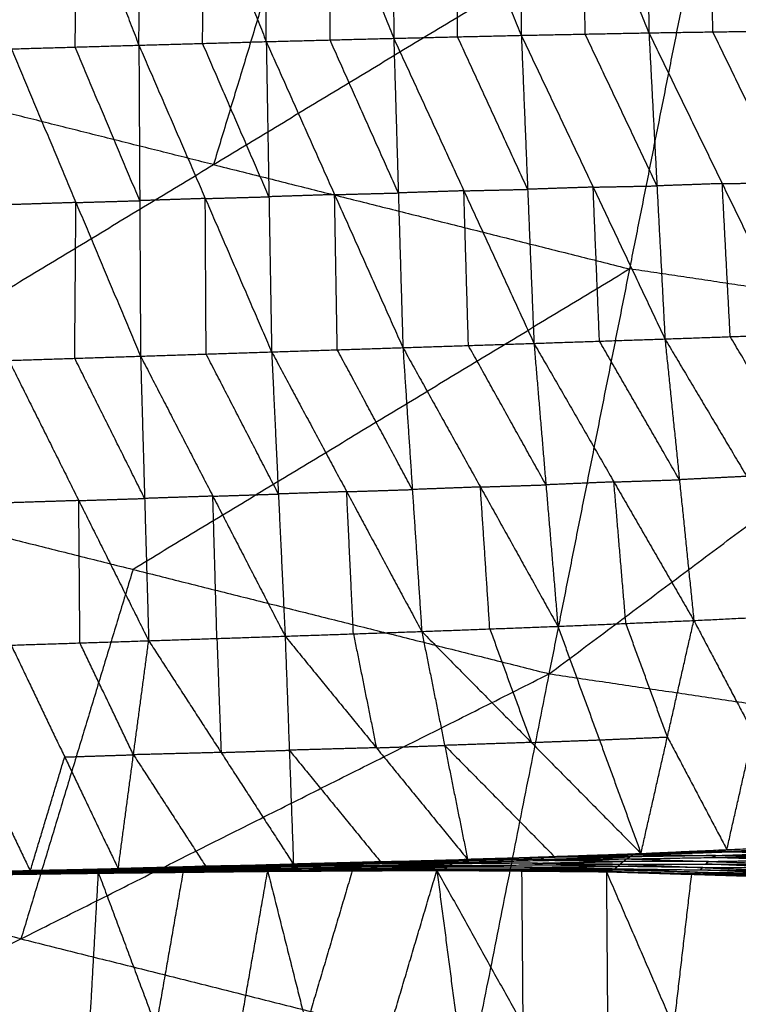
# Model space of a CAD drawing. Header units: millimetres. Extents: x -106 to 110, y -96 to 120.
# Tile 457 of 656: x -17.2 to -11.09, y -63.83 to -55.46. Entities that reach past the tile are written whole.
import ezdxf

# ---------------------------------------------------------------- set-up
doc = ezdxf.new("R2010")
doc.units = ezdxf.units.MM
doc.header["$MEASUREMENT"] = 0
doc.layers.add('Default', color=7, linetype='Continuous', true_color=0x000000)

msp = doc.modelspace()

# ---------------------------------------------------------------- linework, layer by layer
at = {"layer": 'Default'}
for points in [[(-12.9619, -52.9048, -2.3613), (-12.9486, -54.2495, -2.3904), (-12.9353, -55.5941, -2.4195)], [(-12.9619, -52.9048, -2.3613), (-12.4058, -54.2388, -2.3914), (-11.8497, -55.5729, -2.4214)], [(-11.8902, -52.8997, -2.3558), (-11.87, -54.2363, -2.3886), (-11.8497, -55.5729, -2.4214)], [(-11.8902, -52.8997, -2.3558), (-11.3263, -54.2283, -2.3823), (-10.7624, -55.5569, -2.4087)], [(-17.232, -52.9887, -2.2996), (-16.7103, -54.3333, -2.3273), (-16.1885, -55.6779, -2.3551)], [(-16.1885, -55.6779, -2.3551), (-16.1775, -54.3201, -2.3392), (-16.1665, -52.9624, -2.3234)], [(-16.1665, -52.9624, -2.3234), (-15.6358, -54.305, -2.3536), (-15.105, -55.6476, -2.3837)], [(-15.105, -55.6476, -2.3837), (-15.1022, -54.2931, -2.3633), (-15.0995, -52.9386, -2.3428)], [(-15.0995, -52.9386, -2.3428), (-14.5599, -54.279, -2.3744), (-14.0204, -55.6194, -2.406)], [(-14.0321, -52.9187, -2.3562), (-14.0263, -54.269, -2.3811), (-14.0204, -55.6194, -2.406)], [(-14.0321, -52.9187, -2.3562), (-13.4837, -54.2564, -2.3878), (-12.9353, -55.5941, -2.4195)], [(-14.5353, -53.3353, 4.1879), (-15.0446, -55.0144, 4.3099), (-15.554, -56.6935, 4.4319)], [(-19.7802, -59.2483, 4.6759), (-15.554, -56.6935, 4.4319), (-11.3278, -54.1387, 4.1879)], [(-12.697, -61.0226, 4.6759), (-12.0124, -57.5807, 4.4319), (-11.3278, -54.1387, 4.1879)], [(-12.3925, -55.5835, -2.4204), (-12.3992, -54.9112, -2.4059), (-12.4058, -54.2388, -2.3914)], [(-11.3061, -55.5649, -2.4151), (-11.3162, -54.8966, -2.3987), (-11.3263, -54.2283, -2.3823)], [(-15.6468, -55.6628, -2.3694), (-15.6413, -54.9839, -2.3615), (-15.6358, -54.305, -2.3536)], [(-14.5627, -55.6335, -2.3949), (-14.5613, -54.9562, -2.3846), (-14.5599, -54.279, -2.3744)], [(-13.4778, -55.6067, -2.4127), (-13.4808, -54.9316, -2.4003), (-13.4837, -54.2564, -2.3878)], [(-16.7311, -55.6938, -2.3385), (-16.7207, -55.0136, -2.3329), (-16.7103, -54.3333, -2.3273)], [(-12.697, -61.0226, 4.6759), (-8.7416, -58.0658, 4.4319), (-4.7861, -55.1091, 4.1879)], [(-12.9353, -55.5941, -2.4195), (-12.3925, -55.5835, -2.4204), (-11.8497, -55.5729, -2.4214)], [(-11.7815, -56.8743, -2.1538), (-12.087, -56.2289, -2.2871), (-12.3925, -55.5835, -2.4204)], [(-11.8497, -55.5729, -2.4214), (-11.3061, -55.5649, -2.4151), (-10.7624, -55.5569, -2.4087)], [(-11.8497, -55.5729, -2.4214), (-11.7815, -56.8743, -2.1538), (-11.7133, -58.1757, -1.8862)], [(-11.8497, -55.5729, -2.4214), (-11.2262, -56.8549, -2.1514), (-10.6027, -58.1369, -1.8815)], [(-10.6825, -56.8469, -2.1451), (-10.9943, -56.2059, -2.2801), (-11.3061, -55.5649, -2.4151)], [(-16.1885, -55.6779, -2.3551), (-15.6468, -55.6628, -2.3694), (-15.105, -55.6476, -2.3837)], [(-15.082, -56.9667, -2.1065), (-15.3644, -56.3147, -2.238), (-15.6468, -55.6628, -2.3694)], [(-15.105, -55.6476, -2.3837), (-14.5627, -55.6335, -2.3949), (-14.0204, -55.6194, -2.406)], [(-15.105, -55.6476, -2.3837), (-15.082, -56.9667, -2.1065), (-15.0591, -58.2858, -1.8292)], [(-15.105, -55.6476, -2.3837), (-14.5237, -56.9486, -2.1207), (-13.9425, -58.2496, -1.8576)], [(-13.9814, -56.9345, -2.1318), (-14.2721, -56.284, -2.2633), (-14.5627, -55.6335, -2.3949)], [(-14.0204, -55.6194, -2.406), (-13.4778, -55.6067, -2.4127), (-12.9353, -55.5941, -2.4195)], [(-14.0204, -55.6194, -2.406), (-13.9814, -56.9345, -2.1318), (-13.9425, -58.2496, -1.8576)], [(-14.0204, -55.6194, -2.406), (-13.424, -56.9162, -2.1417), (-12.8276, -58.2131, -1.8773)], [(-12.8814, -56.9036, -2.1484), (-13.1796, -56.2552, -2.2806), (-13.4778, -55.6067, -2.4127)], [(-12.9353, -55.5941, -2.4195), (-12.8814, -56.9036, -2.1484), (-12.8276, -58.2131, -1.8773)], [(-12.9353, -55.5941, -2.4195), (-12.3243, -56.8849, -2.1528), (-11.7133, -58.1757, -1.8862)], [(-17.2736, -55.7097, -2.322), (-16.7311, -55.6938, -2.3385), (-16.1885, -55.6779, -2.3551)], [(-17.2736, -55.7097, -2.322), (-16.7239, -57.0159, -2.0581), (-16.1742, -58.3221, -1.7942)], [(-16.1814, -57, -2.0746), (-16.4562, -56.3469, -2.2066), (-16.7311, -55.6938, -2.3385)], [(-16.1885, -55.6779, -2.3551), (-16.1814, -57, -2.0746), (-16.1742, -58.3221, -1.7942)], [(-16.1885, -55.6779, -2.3551), (-15.6238, -56.9818, -2.0922), (-15.0591, -58.2858, -1.8292)], [(-15.554, -56.6935, 4.4319), (-17.1578, -56.2918, 4.4319), (-18.7615, -55.8901, 4.4319)], [(-15.554, -56.6935, 4.4319), (-13.7832, -57.1371, 4.4319), (-12.0124, -57.5807, 4.4319)], [(-13.424, -56.9162, -2.1417), (-13.7027, -56.9254, -2.1367), (-13.9814, -56.9345, -2.1318)], [(-13.424, -56.9162, -2.1417), (-13.1527, -56.9099, -2.145), (-12.8814, -56.9036, -2.1484)], [(-13.385, -58.2314, -1.8675), (-13.4045, -57.5738, -2.0046), (-13.424, -56.9162, -2.1417)], [(-12.3243, -56.8849, -2.1528), (-12.6029, -56.8942, -2.1506), (-12.8814, -56.9036, -2.1484)], [(-12.3243, -56.8849, -2.1528), (-12.0529, -56.8796, -2.1533), (-11.7815, -56.8743, -2.1538)], [(-12.2705, -58.1944, -1.8818), (-12.2974, -57.5396, -2.0173), (-12.3243, -56.8849, -2.1528)], [(-11.2262, -56.8549, -2.1514), (-11.5039, -56.8646, -2.1526), (-11.7815, -56.8743, -2.1538)], [(-11.2262, -56.8549, -2.1514), (-10.9544, -56.8509, -2.1483), (-10.6825, -56.8469, -2.1451)], [(-11.158, -58.1563, -1.8838), (-11.1921, -57.5056, -2.0176), (-11.2262, -56.8549, -2.1514)], [(-16.7239, -57.0159, -2.0581), (-16.4526, -57.008, -2.0664), (-16.1814, -57, -2.0746)], [(-15.6238, -56.9818, -2.0922), (-15.9026, -56.9909, -2.0834), (-16.1814, -57, -2.0746)], [(-15.6238, -56.9818, -2.0922), (-15.3529, -56.9743, -2.0993), (-15.082, -56.9667, -2.1065)], [(-15.6166, -58.3039, -1.8117), (-15.6202, -57.6429, -1.9519), (-15.6238, -56.9818, -2.0922)], [(-14.5237, -56.9486, -2.1207), (-14.8029, -56.9576, -2.1136), (-15.082, -56.9667, -2.1065)], [(-14.5237, -56.9486, -2.1207), (-14.2526, -56.9415, -2.1262), (-13.9814, -56.9345, -2.1318)], [(-14.5008, -58.2677, -1.8434), (-14.5122, -57.6081, -1.9821), (-14.5237, -56.9486, -2.1207)], [(-16.7239, -57.0159, -2.0581), (-17.004, -57.025, -2.0481), (-17.284, -57.0341, -2.038)], [(-16.7343, -58.3403, -1.7741), (-16.7291, -57.6781, -1.9161), (-16.7239, -57.0159, -2.0581)], [(-12.0124, -57.5807, 4.4319), (-14.1255, -58.8581, 4.5539), (-16.2386, -60.1355, 4.6759)], [(-8.7416, -58.0658, 4.4319), (-10.377, -57.8232, 4.4319), (-12.0124, -57.5807, 4.4319)], [(-12.8276, -58.2131, -1.8773), (-12.2705, -58.1944, -1.8818), (-11.7133, -58.1757, -1.8862)], [(-11.7133, -58.1757, -1.8862), (-11.158, -58.1563, -1.8838), (-10.6027, -58.1369, -1.8815)], [(-11.7133, -58.1757, -1.8862), (-11.5905, -59.3727, -1.252), (-11.4677, -60.5697, -0.6177)], [(-11.7133, -58.1757, -1.8862), (-11.0177, -59.3443, -1.2572), (-10.322, -60.5129, -0.6283)], [(-10.4623, -59.3249, -1.2549), (-10.8102, -58.7406, -1.5694), (-11.158, -58.1563, -1.8838)], [(-15.0591, -58.2858, -1.8292), (-14.5008, -58.2677, -1.8434), (-13.9425, -58.2496, -1.8576)], [(-13.9425, -58.2496, -1.8576), (-13.385, -58.2314, -1.8675), (-12.8276, -58.2131, -1.8773)], [(-13.9425, -58.2496, -1.8576), (-13.8624, -59.4562, -1.2134), (-13.7824, -60.6628, -0.5692)], [(-13.9425, -58.2496, -1.8576), (-13.2833, -59.4344, -1.2276), (-12.6242, -60.6192, -0.5975)], [(-12.7259, -59.4161, -1.2374), (-13.0555, -58.8238, -1.5525), (-13.385, -58.2314, -1.8675)], [(-12.8276, -58.2131, -1.8773), (-12.7259, -59.4161, -1.2374), (-12.6242, -60.6192, -0.5975)], [(-12.8276, -58.2131, -1.8773), (-12.1476, -59.3914, -1.2475), (-11.4677, -60.5697, -0.6177)], [(-11.5905, -59.3727, -1.252), (-11.9305, -58.7835, -1.5669), (-12.2705, -58.1944, -1.8818)], [(-17.2945, -58.3585, -1.7541), (-16.7343, -58.3403, -1.7741), (-16.1742, -58.3221, -1.7942)], [(-16.1397, -59.5318, -1.1432), (-16.437, -58.9361, -1.4587), (-16.7343, -58.3403, -1.7741)], [(-16.1742, -58.3221, -1.7942), (-15.6166, -58.3039, -1.8117), (-15.0591, -58.2858, -1.8292)], [(-16.1742, -58.3221, -1.7942), (-16.1397, -59.5318, -1.1432), (-16.1051, -60.7415, -0.4922)], [(-16.1742, -58.3221, -1.7942), (-15.5593, -59.5125, -1.164), (-14.9444, -60.7029, -0.5337)], [(-15.0017, -59.4943, -1.1815), (-15.3092, -58.8991, -1.4966), (-15.6166, -58.3039, -1.8117)], [(-15.0591, -58.2858, -1.8292), (-15.0017, -59.4943, -1.1815), (-14.9444, -60.7029, -0.5337)], [(-15.0591, -58.2858, -1.8292), (-14.4207, -59.4743, -1.1992), (-13.7824, -60.6628, -0.5692)], [(-13.8624, -59.4562, -1.2134), (-14.1816, -58.8619, -1.5284), (-14.5008, -58.2677, -1.8434)], [(-17.2945, -58.3585, -1.7541), (-16.6998, -59.55, -1.1231), (-16.1051, -60.7415, -0.4922)], [(-19.7802, -59.2483, 4.6759), (-16.2386, -60.1355, 4.6759), (-12.697, -61.0226, 4.6759)], [(-11.0177, -59.3443, -1.2572), (-11.3041, -59.3585, -1.2546), (-11.5905, -59.3727, -1.252)], [(-13.2833, -59.4344, -1.2276), (-13.5729, -59.4453, -1.2205), (-13.8624, -59.4562, -1.2134)], [(-13.2833, -59.4344, -1.2276), (-13.0046, -59.4253, -1.2325), (-12.7259, -59.4161, -1.2374)], [(-13.2033, -60.641, -0.5834), (-13.2433, -60.0377, -0.9055), (-13.2833, -59.4344, -1.2276)], [(-12.1476, -59.3914, -1.2475), (-12.4368, -59.4038, -1.2425), (-12.7259, -59.4161, -1.2374)], [(-12.1476, -59.3914, -1.2475), (-11.8691, -59.3821, -1.2498), (-11.5905, -59.3727, -1.252)], [(-12.0459, -60.5945, -0.6076), (-12.0968, -59.9929, -0.9276), (-12.1476, -59.3914, -1.2475)], [(-15.5593, -59.5125, -1.164), (-15.8495, -59.5222, -1.1536), (-16.1397, -59.5318, -1.1432)], [(-15.5593, -59.5125, -1.164), (-15.2805, -59.5034, -1.1727), (-15.0017, -59.4943, -1.1815)], [(-15.5248, -60.7222, -0.513), (-15.542, -60.1174, -0.8385), (-15.5593, -59.5125, -1.164)], [(-14.4207, -59.4743, -1.1992), (-14.7112, -59.4843, -1.1904), (-15.0017, -59.4943, -1.1815)], [(-14.4207, -59.4743, -1.1992), (-14.1416, -59.4652, -1.2063), (-13.8624, -59.4562, -1.2134)], [(-14.3634, -60.6829, -0.5515), (-14.3921, -60.0786, -0.8753), (-14.4207, -59.4743, -1.1992)], [(-16.6998, -59.55, -1.1231), (-16.9923, -59.5594, -1.1114), (-17.2848, -59.5688, -1.0996)], [(-16.6998, -59.55, -1.1231), (-16.4197, -59.5409, -1.1332), (-16.1397, -59.5318, -1.1432)], [(-16.6901, -60.7603, -0.4686), (-16.695, -60.1552, -0.7959), (-16.6998, -59.55, -1.1231)], [(-16.2386, -60.1355, 4.6759), (-16.715, -61.7058, 4.904), (-17.1914, -63.2761, 5.1322)], [(-11.4677, -60.5697, -0.6177), (-10.8948, -60.5413, -0.623), (-10.322, -60.5129, -0.6283)], [(-12.6242, -60.6192, -0.5975), (-12.0459, -60.5945, -0.6076), (-11.4677, -60.5697, -0.6177)], [(-11.6926, -61.5601, 0.4453), (-11.8693, -61.0773, -0.0812), (-12.0459, -60.5945, -0.6076)], [(-11.9176, -62.5504, 1.5083), (-11.6926, -61.5601, 0.4453), (-11.4677, -60.5697, -0.6177)], [(-11.4677, -60.5697, -0.6177), (-10.9618, -61.5274, 0.4211), (-10.456, -62.485, 1.46)], [(-14.9444, -60.7029, -0.5337), (-14.3634, -60.6829, -0.5515), (-13.7824, -60.6628, -0.5692)], [(-14.3634, -60.6829, -0.5515), (-14.2659, -61.1673, -0.0191), (-14.1684, -61.6518, 0.5133)], [(-13.7824, -60.6628, -0.5692), (-13.2033, -60.641, -0.5834), (-12.6242, -60.6192, -0.5975)], [(-13.7824, -60.6628, -0.5692), (-13.5874, -61.6317, 0.4955), (-13.3924, -62.6006, 1.5603)], [(-13.7824, -60.6628, -0.5692), (-12.85, -61.6066, 0.4695), (-11.9176, -62.5504, 1.5083)], [(-13.2033, -60.641, -0.5834), (-13.0267, -61.1238, -0.0569), (-12.85, -61.6066, 0.4695)], [(-12.6242, -60.6192, -0.5975), (-12.2709, -61.5848, 0.4554), (-11.9176, -62.5504, 1.5083)], [(-17.2751, -60.7791, -0.4451), (-16.6901, -60.7603, -0.4686), (-16.1051, -60.7415, -0.4922)], [(-16.2348, -61.7112, 0.594), (-16.4625, -61.2357, 0.0627), (-16.6901, -60.7603, -0.4686)], [(-16.3644, -62.6809, 1.6803), (-16.2348, -61.7112, 0.594), (-16.1051, -60.7415, -0.4922)], [(-16.1051, -60.7415, -0.4922), (-15.5248, -60.7222, -0.513), (-14.9444, -60.7029, -0.5337)], [(-16.1051, -60.7415, -0.4922), (-15.4894, -61.6918, 0.5625), (-14.8736, -62.642, 1.6171)], [(-15.5248, -60.7222, -0.513), (-15.5071, -61.207, 0.0247), (-15.4894, -61.6918, 0.5625)], [(-14.9444, -60.7029, -0.5337), (-14.909, -61.6725, 0.5417), (-14.8736, -62.642, 1.6171)], [(-14.9444, -60.7029, -0.5337), (-14.1684, -61.6518, 0.5133), (-13.3924, -62.6006, 1.5603)], [(-17.2751, -60.7791, -0.4451), (-16.8198, -61.73, 0.6176), (-16.3644, -62.6809, 1.6803)], [(-21.6857, -65.5297, 5.5886), (-17.1914, -63.2761, 5.1322), (-12.697, -61.0226, 4.6759)], [(-13.9776, -67.4605, 5.5886), (-13.3373, -64.2415, 5.1322), (-12.697, -61.0226, 4.6759)], [(-12.697, -61.0226, 4.6759), (-9.0856, -61.5583, 4.6759), (-5.4741, -62.094, 4.6759)], [(-11.1868, -62.5177, 1.4841), (-11.0743, -62.0225, 0.9526), (-10.9618, -61.5274, 0.4211)], [(-12.85, -61.6066, 0.4695), (-13.2187, -61.6191, 0.4825), (-13.5874, -61.6317, 0.4955)], [(-12.85, -61.6066, 0.4695), (-12.5605, -61.5957, 0.4625), (-12.2709, -61.5848, 0.4554)], [(-12.2709, -61.5848, 0.4554), (-11.9818, -61.5724, 0.4503), (-11.6926, -61.5601, 0.4453)], [(-11.6926, -61.5601, 0.4453), (-11.4397, -62.0389, 0.9647), (-11.1868, -62.5177, 1.4841)], [(-15.4894, -61.6918, 0.5625), (-15.8621, -61.7015, 0.5783), (-16.2348, -61.7112, 0.594)], [(-15.4894, -61.6918, 0.5625), (-15.1992, -61.6821, 0.5521), (-14.909, -61.6725, 0.5417)], [(-14.1684, -61.6518, 0.5133), (-14.5387, -61.6621, 0.5275), (-14.909, -61.6725, 0.5417)], [(-14.909, -61.6725, 0.5417), (-14.521, -62.1469, 1.0652), (-14.133, -62.6213, 1.5887)], [(-14.1684, -61.6518, 0.5133), (-13.8779, -61.6417, 0.5044), (-13.5874, -61.6317, 0.4955)], [(-13.5874, -61.6317, 0.4955), (-13.1212, -62.1036, 1.0149), (-12.655, -62.5755, 1.5343)], [(-17.568, -61.7484, 0.6525), (-17.3403, -62.2238, 1.1839), (-17.1126, -62.6993, 1.7152)], [(-17.1126, -62.6993, 1.7152), (-16.9662, -62.2146, 1.1664), (-16.8198, -61.73, 0.6176)], [(-16.8198, -61.73, 0.6176), (-16.5273, -61.7206, 0.6058), (-16.2348, -61.7112, 0.594)], [(-16.2348, -61.7112, 0.594), (-15.9269, -62.1863, 1.1214), (-15.619, -62.6615, 1.6487)], [(-13.9776, -67.4605, 5.5886), (-9.7258, -64.7772, 5.1322), (-5.4741, -62.094, 4.6759)], [(-17.1914, -63.2761, 5.1322), (-18.9622, -62.8326, 5.1322), (-20.733, -62.389, 5.1322)], [(-11.9816, -62.5623, 1.4928), (-11.2529, -62.5393, 1.4579), (-10.5242, -62.5163, 1.4229)], [(-11.2209, -62.5333, 1.4656), (-11.5853, -62.5448, 1.4831), (-11.9496, -62.5563, 1.5006)], [(-11.9176, -62.5504, 1.5083), (-11.1868, -62.5177, 1.4841), (-10.456, -62.485, 1.46)], [(-11.9176, -62.5504, 1.5083), (-11.2209, -62.5333, 1.4656), (-10.5242, -62.5163, 1.4229)], [(-11.2209, -62.5333, 1.4656), (-10.8555, -62.517, 1.4535), (-10.4901, -62.5006, 1.4414)], [(-11.1868, -62.5177, 1.4841), (-11.2039, -62.5255, 1.4748), (-11.2209, -62.5333, 1.4656)], [(-14.9203, -62.6408, 1.6152), (-14.1842, -62.6218, 1.5853), (-13.448, -62.6028, 1.5554)], [(-14.8736, -62.642, 1.6171), (-14.133, -62.6213, 1.5887), (-13.3924, -62.6006, 1.5603)], [(-14.8736, -62.642, 1.6171), (-14.1608, -62.6224, 1.5863), (-13.448, -62.6028, 1.5554)], [(-14.2101, -62.6323, 1.5789), (-13.842, -62.6228, 1.564), (-13.4739, -62.6133, 1.549)], [(-13.4739, -62.6133, 1.549), (-13.829, -62.6175, 1.5672), (-14.1842, -62.6218, 1.5853)], [(-14.1608, -62.6224, 1.5863), (-13.7905, -62.6121, 1.572), (-13.4202, -62.6017, 1.5578)], [(-13.4998, -62.6238, 1.5427), (-12.7702, -62.6102, 1.5084), (-12.0406, -62.5965, 1.474)], [(-13.4998, -62.6238, 1.5427), (-13.4739, -62.6133, 1.549), (-13.448, -62.6028, 1.5554)], [(-12.7443, -62.5997, 1.5147), (-13.1091, -62.6065, 1.5319), (-13.4739, -62.6133, 1.549)], [(-13.448, -62.6028, 1.5554), (-12.7148, -62.5825, 1.5241), (-11.9816, -62.5623, 1.4928)], [(-13.448, -62.6028, 1.5554), (-12.7443, -62.5997, 1.5147), (-12.0406, -62.5965, 1.474)], [(-13.448, -62.6028, 1.5554), (-13.4202, -62.6017, 1.5578), (-13.3924, -62.6006, 1.5603)], [(-12.687, -62.5814, 1.5266), (-13.0536, -62.5916, 1.5422), (-13.4202, -62.6017, 1.5578)], [(-13.4202, -62.6017, 1.5578), (-13.0675, -62.5921, 1.541), (-12.7148, -62.5825, 1.5241)], [(-13.3924, -62.6006, 1.5603), (-12.655, -62.5755, 1.5343), (-11.9176, -62.5504, 1.5083)], [(-13.3924, -62.6006, 1.5603), (-12.687, -62.5814, 1.5266), (-11.9816, -62.5623, 1.4928)], [(-12.7967, -62.6322, 1.5101), (-12.4319, -62.6254, 1.4929), (-12.0671, -62.6186, 1.4758)], [(-12.7702, -62.6102, 1.5084), (-12.7573, -62.6049, 1.5115), (-12.7443, -62.5997, 1.5147)], [(-12.0671, -62.6186, 1.4758), (-12.4186, -62.6144, 1.4921), (-12.7702, -62.6102, 1.5084)], [(-12.7443, -62.5997, 1.5147), (-12.3777, -62.5895, 1.4991), (-12.0111, -62.5794, 1.4834)], [(-12.0111, -62.5794, 1.4834), (-12.363, -62.581, 1.5038), (-12.7148, -62.5825, 1.5241)], [(-12.687, -62.5814, 1.5266), (-12.3183, -62.5689, 1.5136), (-11.9496, -62.5563, 1.5006)], [(-12.655, -62.5755, 1.5343), (-12.671, -62.5785, 1.5304), (-12.687, -62.5814, 1.5266)], [(-12.0935, -62.6407, 1.4775), (-12.0671, -62.6186, 1.4758), (-12.0406, -62.5965, 1.474)], [(-11.3416, -62.6184, 1.4351), (-11.7043, -62.6185, 1.4554), (-12.0671, -62.6186, 1.4758)], [(-12.0406, -62.5965, 1.474), (-12.0111, -62.5794, 1.4834), (-11.9816, -62.5623, 1.4928)], [(-12.0406, -62.5965, 1.474), (-11.3137, -62.5849, 1.4333), (-10.5868, -62.5732, 1.3926)], [(-12.0406, -62.5965, 1.474), (-11.3416, -62.6184, 1.4351), (-10.6425, -62.6402, 1.3961)], [(-11.2842, -62.5677, 1.4427), (-11.6477, -62.5736, 1.4631), (-12.0111, -62.5794, 1.4834)], [(-11.9816, -62.5623, 1.4928), (-11.9496, -62.5563, 1.5006), (-11.9176, -62.5504, 1.5083)], [(-11.9816, -62.5623, 1.4928), (-11.2842, -62.5677, 1.4427), (-10.5868, -62.5732, 1.3926)], [(-11.9496, -62.5563, 1.5006), (-11.6013, -62.5478, 1.4792), (-11.2529, -62.5393, 1.4579)], [(-11.368, -62.6404, 1.4368), (-11.3548, -62.6294, 1.4359), (-11.3416, -62.6184, 1.4351)], [(-11.3416, -62.6184, 1.4351), (-10.9781, -62.6126, 1.4147), (-10.6146, -62.6067, 1.3944)], [(-11.3137, -62.5849, 1.4333), (-11.2989, -62.5763, 1.438), (-11.2842, -62.5677, 1.4427)], [(-10.6146, -62.6067, 1.3944), (-10.9642, -62.5958, 1.4138), (-11.3137, -62.5849, 1.4333)], [(-11.2842, -62.5677, 1.4427), (-10.9198, -62.5563, 1.4252), (-10.5555, -62.5448, 1.4078)], [(-10.5555, -62.5448, 1.4078), (-10.9042, -62.542, 1.4328), (-11.2529, -62.5393, 1.4579)], [(-17.9279, -62.7295, 1.7345), (-17.1959, -62.7157, 1.7012), (-16.4639, -62.7018, 1.6679)], [(-17.9075, -62.7211, 1.7353), (-17.1706, -62.7044, 1.7014), (-16.4337, -62.6877, 1.6675)], [(-17.9075, -62.7211, 1.7353), (-17.1857, -62.7115, 1.7016), (-16.4639, -62.7018, 1.6679)], [(-17.1593, -62.7018, 1.7058), (-17.5277, -62.7101, 1.7228), (-17.8962, -62.7185, 1.7397)], [(-17.8849, -62.7158, 1.7442), (-17.1425, -62.6973, 1.7105), (-16.4002, -62.6788, 1.6769)], [(-17.8849, -62.7158, 1.7442), (-17.1593, -62.7018, 1.7058), (-16.4337, -62.6877, 1.6675)], [(-17.8729, -62.7167, 1.7471), (-17.5077, -62.707, 1.7288), (-17.1425, -62.6973, 1.7105)], [(-17.1305, -62.6982, 1.7135), (-17.5017, -62.7075, 1.7303), (-17.8729, -62.7167, 1.7471)], [(-17.8608, -62.7177, 1.7501), (-17.1305, -62.6982, 1.7135), (-16.4002, -62.6788, 1.6769)], [(-17.8608, -62.7177, 1.7501), (-17.1126, -62.6993, 1.7152), (-16.3644, -62.6809, 1.6803)], [(-17.1857, -62.7115, 1.7016), (-16.8172, -62.7031, 1.6846), (-16.4488, -62.6948, 1.6677)], [(-16.4488, -62.6948, 1.6677), (-16.8097, -62.6996, 1.6845), (-17.1706, -62.7044, 1.7014)], [(-17.1706, -62.7044, 1.7014), (-17.1649, -62.7031, 1.7036), (-17.1593, -62.7018, 1.7058)], [(-17.1593, -62.7018, 1.7058), (-16.7881, -62.6925, 1.689), (-16.4169, -62.6833, 1.6722)], [(-16.4169, -62.6833, 1.6722), (-16.7797, -62.6903, 1.6914), (-17.1425, -62.6973, 1.7105)], [(-17.1305, -62.6982, 1.7135), (-16.7564, -62.6891, 1.696), (-16.3823, -62.6799, 1.6786)], [(-17.1126, -62.6993, 1.7152), (-17.1216, -62.6988, 1.7143), (-17.1305, -62.6982, 1.7135)], [(-16.5327, -62.7147, 1.6918), (-15.8128, -62.7073, 1.6627), (-15.0929, -62.6999, 1.6335)], [(-16.5133, -62.7178, 1.6877), (-15.8031, -62.7088, 1.6606), (-15.0929, -62.6999, 1.6335)], [(-16.5133, -62.7178, 1.6877), (-15.7904, -62.7098, 1.6591), (-15.0676, -62.7019, 1.6305)], [(-16.4905, -62.7137, 1.6752), (-15.7642, -62.7036, 1.6455), (-15.0379, -62.6936, 1.6159)], [(-16.4905, -62.7137, 1.6752), (-16.4772, -62.7078, 1.6715), (-16.4639, -62.7018, 1.6679)], [(-16.4905, -62.7137, 1.6752), (-15.7791, -62.7078, 1.6529), (-15.0676, -62.7019, 1.6305)], [(-15.7509, -62.6977, 1.6419), (-16.1141, -62.7027, 1.6567), (-16.4772, -62.7078, 1.6715)], [(-16.4639, -62.7018, 1.6679), (-15.7336, -62.6886, 1.6374), (-15.0033, -62.6754, 1.6069)], [(-16.4639, -62.7018, 1.6679), (-16.4488, -62.6948, 1.6677), (-16.4337, -62.6877, 1.6675)], [(-16.4639, -62.7018, 1.6679), (-15.7509, -62.6977, 1.6419), (-15.0379, -62.6936, 1.6159)], [(-15.7185, -62.6816, 1.6372), (-16.0836, -62.6882, 1.6524), (-16.4488, -62.6948, 1.6677)], [(-16.4337, -62.6877, 1.6675), (-15.6988, -62.6711, 1.6363), (-14.9639, -62.6545, 1.6051)], [(-16.4337, -62.6877, 1.6675), (-15.7185, -62.6816, 1.6372), (-15.0033, -62.6754, 1.6069)], [(-16.4337, -62.6877, 1.6675), (-16.4169, -62.6833, 1.6722), (-16.4002, -62.6788, 1.6769)], [(-15.682, -62.6667, 1.641), (-16.0495, -62.675, 1.6566), (-16.4169, -62.6833, 1.6722)], [(-16.4002, -62.6788, 1.6769), (-15.6602, -62.6598, 1.6461), (-14.9203, -62.6408, 1.6152)], [(-16.4002, -62.6788, 1.6769), (-15.682, -62.6667, 1.641), (-14.9639, -62.6545, 1.6051)], [(-16.4002, -62.6788, 1.6769), (-16.3823, -62.6799, 1.6786), (-16.3644, -62.6809, 1.6803)], [(-16.3823, -62.6799, 1.6786), (-16.0213, -62.6698, 1.6623), (-15.6602, -62.6598, 1.6461)], [(-15.6424, -62.6608, 1.6478), (-16.0123, -62.6703, 1.6632), (-16.3823, -62.6799, 1.6786)], [(-16.3644, -62.6809, 1.6803), (-15.6424, -62.6608, 1.6478), (-14.9203, -62.6408, 1.6152)], [(-16.3644, -62.6809, 1.6803), (-15.619, -62.6615, 1.6487), (-14.8736, -62.642, 1.6171)], [(-15.8031, -62.7088, 1.6606), (-15.4417, -62.7049, 1.6463), (-15.0803, -62.7009, 1.632)], [(-15.7791, -62.7078, 1.6529), (-15.4159, -62.7028, 1.638), (-15.0528, -62.6978, 1.6232)], [(-15.7642, -62.7036, 1.6455), (-15.7576, -62.7007, 1.6437), (-15.7509, -62.6977, 1.6419)], [(-15.0528, -62.6978, 1.6232), (-15.4085, -62.7007, 1.6344), (-15.7642, -62.7036, 1.6455)], [(-15.7509, -62.6977, 1.6419), (-15.3858, -62.6911, 1.6267), (-15.0206, -62.6845, 1.6114)], [(-15.7336, -62.6886, 1.6374), (-15.726, -62.6851, 1.6373), (-15.7185, -62.6816, 1.6372)], [(-15.0206, -62.6845, 1.6114), (-15.3771, -62.6866, 1.6244), (-15.7336, -62.6886, 1.6374)], [(-15.7185, -62.6816, 1.6372), (-15.351, -62.6732, 1.6216), (-14.9836, -62.6649, 1.606)], [(-14.9836, -62.6649, 1.606), (-15.3412, -62.668, 1.6212), (-15.6988, -62.6711, 1.6363)], [(-15.6988, -62.6711, 1.6363), (-15.6904, -62.6689, 1.6387), (-15.682, -62.6667, 1.641)], [(-15.682, -62.6667, 1.641), (-15.3121, -62.6571, 1.6256), (-14.9421, -62.6476, 1.6102)], [(-14.9421, -62.6476, 1.6102), (-15.3012, -62.6537, 1.6281), (-15.6602, -62.6598, 1.6461)], [(-15.6424, -62.6608, 1.6478), (-15.2697, -62.6511, 1.632), (-14.897, -62.6414, 1.6162)], [(-15.619, -62.6615, 1.6487), (-15.6307, -62.6611, 1.6482), (-15.6424, -62.6608, 1.6478)], [(-15.5546, -65.3317, 0.17), (-15.3238, -64.0158, 0.9018), (-15.0929, -62.6999, 1.6335)], [(-15.0929, -62.6999, 1.6335), (-14.3732, -62.6966, 1.608), (-13.6536, -62.6933, 1.5824)], [(-15.0929, -62.6999, 1.6335), (-15.0803, -62.7009, 1.632), (-15.0676, -62.7019, 1.6305)], [(-15.0929, -62.6999, 1.6335), (-14.7634, -64.0094, 0.8801), (-14.4338, -65.3189, 0.1266)], [(-15.0803, -62.7009, 1.632), (-14.7268, -62.6987, 1.62), (-14.3732, -62.6966, 1.608)], [(-14.3606, -62.6976, 1.6065), (-14.7204, -62.6992, 1.6193), (-15.0803, -62.7009, 1.632)], [(-15.0676, -62.7019, 1.6305), (-14.3606, -62.6976, 1.6065), (-13.6536, -62.6933, 1.5824)], [(-15.0676, -62.7019, 1.6305), (-15.0528, -62.6978, 1.6232), (-15.0379, -62.6936, 1.6159)], [(-15.0676, -62.7019, 1.6305), (-14.3455, -62.6979, 1.6033), (-13.6233, -62.6939, 1.576)], [(-14.3306, -62.6938, 1.596), (-14.6917, -62.6958, 1.6096), (-15.0528, -62.6978, 1.6232)], [(-15.0379, -62.6936, 1.6159), (-15.0206, -62.6845, 1.6114), (-15.0033, -62.6754, 1.6069)], [(-15.0379, -62.6936, 1.6159), (-14.3129, -62.6869, 1.5865), (-13.5879, -62.6802, 1.557)], [(-15.0379, -62.6936, 1.6159), (-14.3306, -62.6938, 1.596), (-13.6233, -62.6939, 1.576)], [(-14.2956, -62.6778, 1.582), (-14.6581, -62.6811, 1.5967), (-15.0206, -62.6845, 1.6114)], [(-15.0033, -62.6754, 1.6069), (-14.2749, -62.6645, 1.5762), (-13.5466, -62.6537, 1.5455)], [(-15.0033, -62.6754, 1.6069), (-14.9836, -62.6649, 1.606), (-14.9639, -62.6545, 1.6051)], [(-15.0033, -62.6754, 1.6069), (-14.2956, -62.6778, 1.582), (-13.5879, -62.6802, 1.557)], [(-14.2553, -62.6541, 1.5753), (-14.6194, -62.6595, 1.5907), (-14.9836, -62.6649, 1.606)], [(-14.9639, -62.6545, 1.6051), (-14.2319, -62.6391, 1.5739), (-13.4998, -62.6238, 1.5427)], [(-14.9639, -62.6545, 1.6051), (-14.9421, -62.6476, 1.6102), (-14.9203, -62.6408, 1.6152)], [(-14.9639, -62.6545, 1.6051), (-14.2553, -62.6541, 1.5753), (-13.5466, -62.6537, 1.5455)], [(-14.2101, -62.6323, 1.5789), (-14.5761, -62.64, 1.5946), (-14.9421, -62.6476, 1.6102)], [(-14.9203, -62.6408, 1.6152), (-14.2101, -62.6323, 1.5789), (-13.4998, -62.6238, 1.5427)], [(-14.9203, -62.6408, 1.6152), (-14.897, -62.6414, 1.6162), (-14.8736, -62.642, 1.6171)], [(-14.897, -62.6414, 1.6162), (-14.5406, -62.6316, 1.6007), (-14.1842, -62.6218, 1.5853)], [(-14.1608, -62.6224, 1.5863), (-14.5289, -62.6319, 1.6012), (-14.897, -62.6414, 1.6162)], [(-14.3732, -62.6966, 1.608), (-14.5683, -63.353, 1.244), (-14.7634, -64.0094, 0.8801)], [(-14.4338, -65.3189, 0.1266), (-14.0437, -64.0061, 0.8545), (-13.6536, -62.6933, 1.5824)], [(-14.3606, -62.6976, 1.6065), (-13.9995, -62.6956, 1.5929), (-13.6385, -62.6936, 1.5792)], [(-14.3455, -62.6979, 1.6033), (-14.353, -62.6977, 1.6049), (-14.3606, -62.6976, 1.6065)], [(-14.3455, -62.6979, 1.6033), (-14.3381, -62.6958, 1.5996), (-14.3306, -62.6938, 1.596)], [(-14.3306, -62.6938, 1.596), (-13.9681, -62.6904, 1.5812), (-13.6056, -62.687, 1.5665)], [(-14.3129, -62.6869, 1.5865), (-14.3042, -62.6824, 1.5842), (-14.2956, -62.6778, 1.582)], [(-13.6056, -62.687, 1.5665), (-13.9592, -62.687, 1.5765), (-14.3129, -62.6869, 1.5865)], [(-14.2956, -62.6778, 1.582), (-13.9314, -62.6724, 1.5666), (-13.5672, -62.6669, 1.5513)], [(-14.2749, -62.6645, 1.5762), (-14.2651, -62.6593, 1.5758), (-14.2553, -62.6541, 1.5753)], [(-13.5672, -62.6669, 1.5513), (-13.9211, -62.6657, 1.5638), (-14.2749, -62.6645, 1.5762)], [(-14.2553, -62.6541, 1.5753), (-13.8892, -62.6464, 1.5597), (-13.5232, -62.6387, 1.5441)], [(-14.2319, -62.6391, 1.5739), (-14.221, -62.6357, 1.5764), (-14.2101, -62.6323, 1.5789)], [(-13.5232, -62.6387, 1.5441), (-13.8775, -62.6389, 1.559), (-14.2319, -62.6391, 1.5739)], [(-14.133, -62.6213, 1.5887), (-14.1469, -62.6219, 1.5875), (-14.1608, -62.6224, 1.5863)], [(-13.6536, -62.6933, 1.5824), (-13.6385, -62.6936, 1.5792), (-13.6233, -62.6939, 1.576)], [(-13.6536, -62.6933, 1.5824), (-13.4827, -64.0035, 0.8377), (-13.3118, -65.3138, 0.0929)], [(-13.6536, -62.6933, 1.5824), (-12.9327, -62.6995, 1.5611), (-12.2118, -62.7057, 1.5397)], [(-13.6536, -62.6933, 1.5824), (-12.9225, -64.0067, 0.8268), (-12.1914, -65.3202, 0.0711)], [(-13.6385, -62.6936, 1.5792), (-13.2856, -62.6965, 1.5702), (-12.9327, -62.6995, 1.5611)], [(-12.9176, -62.6998, 1.5579), (-13.278, -62.6967, 1.5686), (-13.6385, -62.6936, 1.5792)], [(-13.6233, -62.6939, 1.576), (-13.6056, -62.687, 1.5665), (-13.5879, -62.6802, 1.557)], [(-13.6233, -62.6939, 1.576), (-12.9176, -62.6998, 1.5579), (-12.2118, -62.7057, 1.5397)], [(-13.6233, -62.6939, 1.576), (-12.9012, -62.6984, 1.5488), (-12.179, -62.7028, 1.5215)], [(-12.8834, -62.6915, 1.5393), (-13.2445, -62.6893, 1.5529), (-13.6056, -62.687, 1.5665)], [(-13.5879, -62.6802, 1.557), (-13.5672, -62.6669, 1.5513), (-13.5466, -62.6537, 1.5455)], [(-13.5879, -62.6802, 1.557), (-12.8638, -62.6801, 1.5252), (-12.1397, -62.68, 1.4934)], [(-13.5879, -62.6802, 1.557), (-12.8834, -62.6915, 1.5393), (-12.179, -62.7028, 1.5215)], [(-12.8432, -62.6669, 1.5195), (-13.2052, -62.6669, 1.5354), (-13.5672, -62.6669, 1.5513)], [(-13.5466, -62.6537, 1.5455), (-13.5232, -62.6387, 1.5441), (-13.4998, -62.6238, 1.5427)], [(-13.5466, -62.6537, 1.5455), (-12.8201, -62.6472, 1.5115), (-12.0935, -62.6407, 1.4775)], [(-13.5466, -62.6537, 1.5455), (-12.8432, -62.6669, 1.5195), (-12.1397, -62.68, 1.4934)], [(-12.7967, -62.6322, 1.5101), (-13.1599, -62.6355, 1.5271), (-13.5232, -62.6387, 1.5441)], [(-13.4998, -62.6238, 1.5427), (-12.7967, -62.6322, 1.5101), (-12.0935, -62.6407, 1.4775)], [(-12.9327, -62.6995, 1.5611), (-12.9276, -63.3531, 1.1939), (-12.9225, -64.0067, 0.8268)], [(-12.9012, -62.6984, 1.5488), (-12.9094, -62.6991, 1.5533), (-12.9176, -62.6998, 1.5579)], [(-12.9176, -62.6998, 1.5579), (-12.5565, -62.702, 1.5443), (-12.1954, -62.7042, 1.5306)], [(-12.9012, -62.6984, 1.5488), (-12.8923, -62.6949, 1.544), (-12.8834, -62.6915, 1.5393)], [(-12.8834, -62.6915, 1.5393), (-12.5214, -62.6915, 1.5234), (-12.1594, -62.6914, 1.5074)], [(-12.8638, -62.6801, 1.5252), (-12.8535, -62.6735, 1.5223), (-12.8432, -62.6669, 1.5195)], [(-12.1594, -62.6914, 1.5074), (-12.5116, -62.6858, 1.5163), (-12.8638, -62.6801, 1.5252)], [(-12.8432, -62.6669, 1.5195), (-12.4799, -62.6636, 1.5025), (-12.1166, -62.6604, 1.4855)], [(-12.8201, -62.6472, 1.5115), (-12.8084, -62.6397, 1.5108), (-12.7967, -62.6322, 1.5101)], [(-12.1166, -62.6604, 1.4855), (-12.4683, -62.6538, 1.4985), (-12.8201, -62.6472, 1.5115)], [(-12.2118, -62.7057, 1.5397), (-12.1954, -62.7042, 1.5306), (-12.179, -62.7028, 1.5215)], [(-12.179, -62.7028, 1.5215), (-12.1594, -62.6914, 1.5074), (-12.1397, -62.68, 1.4934)], [(-12.179, -62.7028, 1.5215), (-11.4722, -62.7263, 1.5142), (-10.7654, -62.7498, 1.5069)], [(-12.179, -62.7028, 1.5215), (-11.4554, -62.7208, 1.4928), (-10.7318, -62.7387, 1.4641)], [(-11.4358, -62.7094, 1.4787), (-11.7976, -62.7004, 1.4931), (-12.1594, -62.6914, 1.5074)], [(-12.1397, -62.68, 1.4934), (-12.1166, -62.6604, 1.4855), (-12.0935, -62.6407, 1.4775)], [(-12.1397, -62.68, 1.4934), (-11.4358, -62.7094, 1.4787), (-10.7318, -62.7387, 1.4641)], [(-12.1397, -62.68, 1.4934), (-11.4153, -62.6901, 1.4564), (-10.6909, -62.7002, 1.4194)], [(-11.3922, -62.6704, 1.4485), (-11.7544, -62.6654, 1.467), (-12.1166, -62.6604, 1.4855)], [(-12.0935, -62.6407, 1.4775), (-11.368, -62.6404, 1.4368), (-10.6425, -62.6402, 1.3961)], [(-12.0935, -62.6407, 1.4775), (-11.3922, -62.6704, 1.4485), (-10.6909, -62.7002, 1.4194)], [(-11.4153, -62.6901, 1.4564), (-11.4038, -62.6803, 1.4524), (-11.3922, -62.6704, 1.4485)], [(-10.7114, -62.7194, 1.4418), (-11.0633, -62.7048, 1.4491), (-11.4153, -62.6901, 1.4564)], [(-11.3922, -62.6704, 1.4485), (-11.0295, -62.6703, 1.4281), (-10.6667, -62.6702, 1.4077)], [(-10.6667, -62.6702, 1.4077), (-11.0173, -62.6553, 1.4223), (-11.368, -62.6404, 1.4368)], [(-17.974, -62.7336, 1.757), (-17.2533, -62.7242, 1.7244), (-16.5327, -62.7147, 1.6918)], [(-17.974, -62.7336, 1.757), (-17.3275, -64.0412, 0.9893), (-16.6811, -65.3487, 0.2217)], [(-17.961, -62.7372, 1.7508), (-17.2468, -62.7259, 1.7213), (-16.5327, -62.7147, 1.6918)], [(-17.961, -62.7372, 1.7508), (-17.2371, -62.7275, 1.7193), (-16.5133, -62.7178, 1.6877)], [(-17.9458, -62.7361, 1.7401), (-17.2182, -62.7249, 1.7077), (-16.4905, -62.7137, 1.6752)], [(-17.9458, -62.7361, 1.7401), (-17.2295, -62.7269, 1.7139), (-16.5133, -62.7178, 1.6877)], [(-17.9279, -62.7295, 1.7345), (-17.2092, -62.7216, 1.7049), (-16.4905, -62.7137, 1.6752)], [(-17.1857, -62.7115, 1.7016), (-17.5517, -62.7184, 1.7182), (-17.9177, -62.7253, 1.7349)], [(-17.2468, -62.7259, 1.7213), (-16.8849, -62.7211, 1.7056), (-16.523, -62.7163, 1.6898)], [(-17.2295, -62.7269, 1.7139), (-16.8657, -62.7213, 1.6977), (-16.5019, -62.7157, 1.6815)], [(-16.5019, -62.7157, 1.6815), (-16.86, -62.7203, 1.6946), (-17.2182, -62.7249, 1.7077)], [(-17.2092, -62.7216, 1.7049), (-16.8432, -62.7147, 1.6882), (-16.4772, -62.7078, 1.6715)], [(-16.4772, -62.7078, 1.6715), (-16.8366, -62.7117, 1.6864), (-17.1959, -62.7157, 1.7012)], [(-17.1959, -62.7157, 1.7012), (-17.1908, -62.7136, 1.7014), (-17.1857, -62.7115, 1.7016)], [(-16.6811, -65.3487, 0.2217), (-16.6069, -64.0317, 0.9567), (-16.5327, -62.7147, 1.6918)], [(-16.5327, -62.7147, 1.6918), (-16.523, -62.7163, 1.6898), (-16.5133, -62.7178, 1.6877)], [(-16.5327, -62.7147, 1.6918), (-16.0437, -64.0232, 0.9309), (-15.5546, -65.3317, 0.17)], [(-16.523, -62.7163, 1.6898), (-16.1679, -62.7118, 1.6762), (-15.8128, -62.7073, 1.6627)], [(-15.8031, -62.7088, 1.6606), (-16.163, -62.7126, 1.6752), (-16.523, -62.7163, 1.6898)], [(-16.5133, -62.7178, 1.6877), (-16.5019, -62.7157, 1.6815), (-16.4905, -62.7137, 1.6752)], [(-15.7791, -62.7078, 1.6529), (-16.1405, -62.7117, 1.6672), (-16.5019, -62.7157, 1.6815)], [(-15.8128, -62.7073, 1.6627), (-15.9282, -63.3653, 1.2968), (-16.0437, -64.0232, 0.9309)], [(-15.7904, -62.7098, 1.6591), (-15.7968, -62.7093, 1.6599), (-15.8031, -62.7088, 1.6606)], [(-15.7904, -62.7098, 1.6591), (-15.7848, -62.7088, 1.656), (-15.7791, -62.7078, 1.6529)], [(-12.2118, -62.7057, 1.5397), (-12.2016, -64.0129, 0.8054), (-12.1914, -65.3202, 0.0711)], [(-12.2118, -62.7057, 1.5397), (-11.64, -64.024, 0.8015), (-11.0683, -65.3423, 0.0633)], [(-12.2118, -62.7057, 1.5397), (-11.4886, -62.7277, 1.5233), (-10.7654, -62.7498, 1.5069)], [(-12.1954, -62.7042, 1.5306), (-11.842, -62.716, 1.527), (-11.4886, -62.7277, 1.5233)], [(-11.4722, -62.7263, 1.5142), (-11.8338, -62.7153, 1.5224), (-12.1954, -62.7042, 1.5306)], [(-11.4886, -62.7277, 1.5233), (-11.5643, -63.3759, 1.1624), (-11.64, -64.024, 0.8015)], [(-11.4554, -62.7208, 1.4928), (-11.4638, -62.7235, 1.5035), (-11.4722, -62.7263, 1.5142)], [(-11.4722, -62.7263, 1.5142), (-11.1104, -62.7353, 1.4999), (-10.7486, -62.7443, 1.4855)], [(-11.4554, -62.7208, 1.4928), (-11.4456, -62.7151, 1.4858), (-11.4358, -62.7094, 1.4787)], [(-11.4358, -62.7094, 1.4787), (-11.0736, -62.7144, 1.4603), (-10.7114, -62.7194, 1.4418)], [(-17.1914, -63.2761, 5.1322), (-15.2643, -63.7588, 5.1322), (-13.3373, -64.2415, 5.1322)]]:
    msp.add_open_spline(points, degree=2, dxfattribs=at)

doc.saveas('drawing.dxf')
